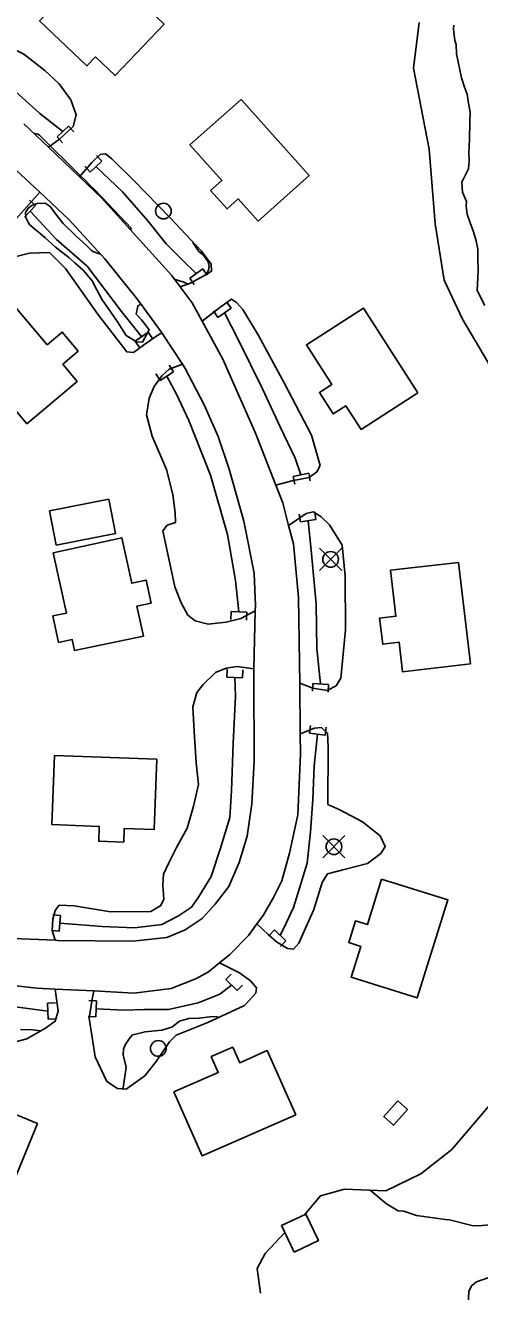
# Model space of a CAD drawing. Extents: x 642515 to 647219, y 6080136 to 6084356.
# Drawn here: x 643861.6 to 643919.5, y 6081612.4 to 6081773.9 of the extents above; entities that cross this region are included whole.
import ezdxf

# ---------------------------------------------------------------- set-up
doc = ezdxf.new("R2010")
doc.units = 0
for name, color, linetype in [('Level 1', 7, 'Continuous'), ('Level 19', 7, 'Continuous'), ('Level 2', 7, 'Continuous'), ('Level 21', 7, 'Continuous'), ('Level 26', 7, 'Continuous'), ('Level 31', 7, 'Continuous'), ('Level 36', 7, 'Continuous'), ('Level 4', 7, 'Continuous')]:
    doc.layers.add(name, color=color, linetype=linetype)

msp = doc.modelspace()

# ---------------------------------------------------------------- linework, layer by layer
at = {"layer": 'Level 1'}
for points in [[(643886.33, 6081647.42), (643885.74, 6081647.49), (643885.1, 6081647.45), (643883.74, 6081647.3), (643882.46, 6081647.23), (643881.27, 6081646.92), (643880.27, 6081646.15), (643879.01, 6081645.76), (643876.85, 6081645.57), (643875.66, 6081645.26), (643875.27, 6081645.16), (643874.82, 6081644.66), (643874.3, 6081643.91), (643874.09, 6081643.34), (643874.05, 6081642.62), (643874.46, 6081641.04), (643874.05, 6081638.39), (643874.01, 6081638.27)], [(643863.54, 6081645.68), (643862.51, 6081645.79), (643860.98, 6081645.86)], [(643918.08, 6081610.83), (643918.15, 6081612.43), (643918.51, 6081613.17), (643919.12, 6081613.68), (643920.85, 6081614.26), (643921.88, 6081614.55), (643923.14, 6081614.94), (643924.47, 6081615.57), (643926.26, 6081616.55), (643926.55, 6081617.2), (643926.35, 6081617.83), (643925.96, 6081619.09), (643924.51, 6081620.52), (643922.95, 6081621.16), (643919.44, 6081620.81), (643918.56, 6081620.84), (643915.7, 6081621.56), (643915.14, 6081621.61), (643913.93, 6081621.79), (643911.5, 6081622.13), (643909.86, 6081622.68), (643909.14, 6081622.72), (643907.64, 6081623.6), (643905.57, 6081625.35)]]:
    msp.add_lwpolyline(points, dxfattribs=at)
at = {"layer": 'Level 19'}
for points in [[(643921.08, 6081730.08), (643917.33, 6081736.42), (643915, 6081741.42), (643913.85, 6081748.6), (643913.08, 6081758.12), (643911.09, 6081768.43), (643911.81, 6081774.25)], [(643853.49, 6081768.73), (643854.27, 6081770.57), (643855.11, 6081771.51), (643856.34, 6081772.18), (643857.86, 6081771.98), (643861.38, 6081770.22), (643864.07, 6081768.13), (643865.88, 6081766.43), (643867.39, 6081764.4), (643868.07, 6081762.48), (643867.67, 6081760.99), (643865.93, 6081759.39), (643864.53, 6081758.35)], [(643868.49, 6081754.57), (643870.05, 6081756.41), (643871.13, 6081757.44), (643871.82, 6081757.52), (643872.63, 6081756.87), (643875.44, 6081754.13), (643880.04, 6081749.34), (643884.04, 6081745.08), (643885.27, 6081743.44), (643885.33, 6081742.54), (643884.74, 6081742.15), (643882.65, 6081741.02), (643881.32, 6081740.55)], [(643863.42, 6081752.62), (643860.37, 6081749.2), (643856.39, 6081744.23), (643855.03, 6081742.44), (643855.81, 6081741.59), (643856.95, 6081742.34), (643859.72, 6081744.24), (643862.13, 6081744.86), (643864.65, 6081744.92), (643866.72, 6081742.91), (643870.81, 6081737.12), (643874.51, 6081732.28), (643875.37, 6081732.2), (643876.66, 6081733.12), (643878.34, 6081734.31), (643878.98, 6081734.7)], [(643884.14, 6081736.16), (643886.4, 6081737.91), (643887.88, 6081738.96), (643888.52, 6081738.55), (643889.34, 6081737.66), (643891.33, 6081734.35), (643894.66, 6081728.23), (643898.1, 6081721.63), (643899.18, 6081717.75), (643898.78, 6081716.95), (643897.77, 6081716.25), (643895.59, 6081715.81), (643893.53, 6081715.27)], [(643881.64, 6081730.68), (643879.93, 6081730.06), (643879, 6081729.2), (643878.03, 6081727.84), (643877.38, 6081726.35), (643877.02, 6081724.21), (643877.75, 6081721.49), (643879.59, 6081717.24), (643880.38, 6081714.07), (643880.69, 6081711.73), (643880.76, 6081710.52), (643879.68, 6081710.18), (643879.11, 6081709.45), (643879.61, 6081707.25), (643880.67, 6081702.31), (643881.45, 6081700.24), (643882.31, 6081698.7), (643883.25, 6081697.94), (643884.9, 6081697.54), (643887.2, 6081697.79), (643889.08, 6081698.26), (643890.91, 6081699.25)], [(643895.17, 6081710.1), (643897.4, 6081711.64), (643898.28, 6081711.85), (643899.29, 6081711.25), (643900.37, 6081710.22), (643901.99, 6081707.62), (643902.39, 6081703.66), (643902.42, 6081696.8), (643901.85, 6081690.64), (643901.22, 6081689.67), (643900.07, 6081689.08), (643898.27, 6081689.39), (643896.58, 6081690.02)], [(643890.75, 6081691.84), (643888.62, 6081692.13), (643887.21, 6081691.93), (643885.86, 6081691.37), (643884.28, 6081689.86), (643883.45, 6081688.84), (643882.95, 6081686.99), (643883.14, 6081683.83), (643883.37, 6081679.87), (643883.66, 6081677.08), (643883.05, 6081674.33), (643882.24, 6081671.53), (643880.88, 6081669.06), (643879.9, 6081667.1), (643879.21, 6081665.64), (643879.13, 6081664.26), (643879.24, 6081662.48), (643878.88, 6081661.64), (643877.58, 6081660.88), (643872.46, 6081660.85), (643867.83, 6081661.61), (643865.91, 6081661.71), (643865.38, 6081661.04), (643865.08, 6081659.92), (643865.01, 6081658.46), (643865.37, 6081657.22)], [(643896.64, 6081683.54), (643898.47, 6081684.29), (643899.36, 6081684.34), (643900.13, 6081683.65), (643900.2, 6081681.83), (643900.18, 6081674.56), (643901.72, 6081673.87), (643904.58, 6081672.32), (643906.84, 6081670.54), (643907.49, 6081669.19), (643906.93, 6081668.31), (643905.22, 6081667), (643902.42, 6081666.28), (643900.13, 6081665.71), (643899.43, 6081664.58), (643898.37, 6081661.15), (643896.47, 6081656.87), (643895.78, 6081656.1), (643895.01, 6081656.18), (643893.61, 6081657.04), (643892.58, 6081657.96), (643891.13, 6081659.31)], [(643886.36, 6081654.35), (643888.91, 6081653.07), (643890.31, 6081652.05), (643891.06, 6081651.15), (643890.98, 6081650.46), (643889.52, 6081648.92), (643884.86, 6081646.72), (643880.81, 6081645.12), (643879.97, 6081644.27), (643878.29, 6081641.78), (643876.81, 6081639.96), (643874.43, 6081638.25), (643873.33, 6081638.31), (643871.98, 6081639.21), (643870.49, 6081642.38), (643869.71, 6081647.28), (643870.1, 6081649.7), (643870.32, 6081650.76)], [(643865.37, 6081651.01), (643865.78, 6081648.19), (643865.41, 6081646.91), (643864.16, 6081646.03), (643861.76, 6081644.65), (643859.04, 6081643.93), (643856.11, 6081644.02), (643851.19, 6081644.2), (643846.29, 6081644.5), (643841.46, 6081644.44), (643839.56, 6081645.07), (643838.61, 6081645.91), (643837.09, 6081648.26), (643836.58, 6081650.1), (643836.73, 6081651.57), (643837.07, 6081652.72), (643837.45, 6081653.77)], [(643897.21, 6081622.23), (643899.22, 6081624.65), (643902.3, 6081625.5), (643907.55, 6081625.26), (643912.05, 6081627.45), (643915.97, 6081630.54), (643921.14, 6081636.58)], [(643891.58, 6081612.21), (643891.15, 6081615.35), (643892.17, 6081617.27), (643894.7, 6081619.95)]]:
    msp.add_lwpolyline(points, dxfattribs=at)
at = {"layer": 'Level 2'}
for points in [[(643917.95, 6081749.82), (643917.82, 6081750.86), (643917.86, 6081751.42), (643917.35, 6081752.64), (643917.28, 6081753.92), (643918.11, 6081755.61), (643918.18, 6081756.62), (643918.16, 6081757.62), (643918.26, 6081759.35), (643918.3, 6081761.6), (643918.31, 6081762.81), (643918.13, 6081763.96), (643917.94, 6081765.12), (643917.61, 6081766.02), (643917.22, 6081767.2), (643916.6, 6081770.26), (643916.53, 6081771.46), (643916.38, 6081771.98), (643916.22, 6081773.41), (643916.23, 6081773.94)], [(643874.95, 6081747.85), (643875.12, 6081748), (643871.4, 6081751.93), (643870.33, 6081753.03), (643869.95, 6081753.37), (643869.18, 6081754.21), (643868.67, 6081754.66), (643863.38, 6081759.91), (643863.17, 6081760.02), (643862.64, 6081760.16)], [(643876.3, 6081738.4), (643875.93, 6081738.1), (643875.74, 6081737.05), (643876.39, 6081736.33), (643876.86, 6081735.75), (643877.39, 6081735.06), (643876.51, 6081733.49), (643875.78, 6081733.53), (643874.45, 6081734.34), (643873.34, 6081736.08), (643872.47, 6081737.32), (643871.37, 6081738.9), (643870.7, 6081740.19), (643870.11, 6081741.32), (643868.95, 6081742.66), (643867.89, 6081743.6), (643867.12, 6081744.28), (643865.44, 6081745.63), (643864.12, 6081746.8), (643863.44, 6081747.41), (643862.81, 6081747.89), (643862.13, 6081748.5), (643861.95, 6081748.81), (643861.64, 6081749.39), (643861.6, 6081750.03), (643861.93, 6081750.57), (643862.4, 6081750.92), (643863.11, 6081751.2), (643864.11, 6081751.21), (643864.74, 6081750.8), (643865.61, 6081749.65), (643866.39, 6081748.65), (643868.01, 6081747.05), (643869.37, 6081745.84), (643869.97, 6081745.24), (643870.18, 6081745.05), (643871.19, 6081744.7)], [(643920.18, 6081738.18), (643919.23, 6081740.1), (643919.3, 6081741.7), (643919.36, 6081742.71), (643919.29, 6081743.99), (643919.29, 6081745.36), (643919.11, 6081746.43), (643918.77, 6081747.58), (643918.34, 6081748.72), (643917.95, 6081749.82)], [(643882.97, 6081746.22), (643883.7, 6081745.06), (643884.33, 6081744.57), (643884.9, 6081743.76), (643885.02, 6081743.13), (643884.96, 6081742.72), (643884.82, 6081742.39), (643884.54, 6081742.04)], [(643882.34, 6081740.91), (643881.79, 6081741.15), (643880.57, 6081741.55)]]:
    msp.add_lwpolyline(points, dxfattribs=at)
at = {"layer": 'Level 21'}
for points in [[(643884.94, 6081653.2), (643886.36, 6081654.35), (643887.69, 6081655.42), (643890.07, 6081657.82), (643891.13, 6081659.31), (643891.91, 6081660.4), (643893.24, 6081662.66), (643894.29, 6081664.79), (643895.3, 6081668.33), (643896.35, 6081673.22), (643896.67, 6081680.99), (643896.64, 6081683.54), (643896.58, 6081690.02), (643896.55, 6081692.6), (643896.43, 6081700.92), (643895.78, 6081707.79), (643895.17, 6081710.1), (643894.41, 6081712.99), (643893.53, 6081715.27), (643890.96, 6081721.91), (643886.78, 6081731.32), (643884.14, 6081736.16), (643882.86, 6081738.51), (643881.32, 6081740.55), (643880.21, 6081742.02), (643871.28, 6081751.91), (643868.49, 6081754.57), (643864.53, 6081758.35), (643861.4, 6081761.34)], [(643859.87, 6081755.96), (643863.42, 6081752.62), (643867.19, 6081749.08), (643871.71, 6081744.12), (643875.93, 6081738.9), (643878.58, 6081735.3), (643878.98, 6081734.7), (643881.64, 6081730.68), (643881.93, 6081730.24), (643884.41, 6081725.5), (643886.2, 6081721.45), (643887.58, 6081717.3), (643889.44, 6081710.65), (643890.76, 6081704.02), (643890.93, 6081699.89), (643890.91, 6081699.25), (643890.75, 6081691.84), (643890.73, 6081690.78), (643890.79, 6081680.06), (643890.47, 6081674.61), (643889.89, 6081670.52), (643888.88, 6081667.13), (643887.55, 6081664.1), (643885.82, 6081661.82), (643884.13, 6081660.02), (643881.99, 6081658.56), (643879.65, 6081657.59), (643875.29, 6081657.11), (643865.73, 6081657.2), (643865.37, 6081657.22), (643860.05, 6081657.46)], [(643799.89, 6081600.73), (643804.86, 6081613.58), (643809.53, 6081625.93), (643814.33, 6081641.89), (643816.46, 6081649.98), (643817.71, 6081652.85), (643818.94, 6081654.14), (643820.28, 6081654.78), (643822.39, 6081654.81), (643828.46, 6081654.53), (643831.06, 6081654.31), (643837.45, 6081653.77), (643844.59, 6081653.17), (643863.04, 6081651.13), (643865.37, 6081651.01), (643870.32, 6081650.76), (643875.43, 6081650.5), (643880.19, 6081651.08), (643883.4, 6081652.35), (643884.94, 6081653.2)]]:
    msp.add_lwpolyline(points, dxfattribs=at)
at = {"layer": 'Level 26'}
for p, q in [((643865.65, 6081759.66), (643867.11, 6081761.04)), ((643867.11, 6081761.04), (643867.79, 6081760.3)), ((643865.65, 6081759.66), (643866.33, 6081758.92)), ((643869.85, 6081755.19), (643869.17, 6081755.93)), ((643871.33, 6081756.57), (643869.85, 6081755.19)), ((643871.33, 6081756.57), (643870.65, 6081757.31)), ((643862.87, 6081750.93), (643861.49, 6081749.45)), ((643862.87, 6081750.93), (643862.13, 6081751.61)), ((643882.55, 6081741.67), (643884.21, 6081742.83)), ((643884.21, 6081742.83), (643884.79, 6081742.03)), ((643882.55, 6081741.67), (643883.13, 6081740.85)), ((643887.82, 6081737.82), (643887.24, 6081738.64)), ((643886.16, 6081736.66), (643885.6, 6081737.48)), ((643887.82, 6081737.82), (643886.16, 6081736.66)), ((643875.59, 6081733.64), (643877.25, 6081734.78)), ((643877.25, 6081734.78), (643877.81, 6081733.96)), ((643875.59, 6081733.64), (643876.15, 6081732.8)), ((643880.48, 6081729.71), (643879.94, 6081730.55)), ((643878.78, 6081728.61), (643878.24, 6081729.45)), ((643880.48, 6081729.71), (643878.78, 6081728.61)), ((643895.75, 6081716.38), (643897.73, 6081716.78)), ((643895.75, 6081716.38), (643895.95, 6081715.4)), ((643897.73, 6081716.78), (643897.93, 6081715.8)), ((643896.68, 6081710.57), (643896.52, 6081711.57)), ((643898.66, 6081710.89), (643896.68, 6081710.57)), ((643898.66, 6081710.89), (643898.52, 6081711.87)), ((643887.82, 6081699.13), (643887.78, 6081698.13)), ((643887.82, 6081699.13), (643889.84, 6081699.05)), ((643889.84, 6081699.05), (643889.8, 6081698.05)), ((643887.28, 6081690.78), (643887.32, 6081691.78)), ((643889.3, 6081690.7), (643889.34, 6081691.7)), ((643889.3, 6081690.7), (643887.28, 6081690.78)), ((643898.24, 6081689.96), (643898.2, 6081688.98)), ((643898.24, 6081689.96), (643900.26, 6081689.86)), ((643900.26, 6081689.86), (643900.2, 6081688.88)), ((643897.82, 6081683.64), (643897.94, 6081684.62)), ((643899.84, 6081683.4), (643897.82, 6081683.64)), ((643899.84, 6081683.4), (643899.94, 6081684.4)), ((643866.08, 6081660.4), (643865.08, 6081660.46)), ((643866.08, 6081660.4), (643865.92, 6081658.38)), ((643865.92, 6081658.38), (643864.92, 6081658.46)), ((643893.37, 6081658.55), (643892.67, 6081657.83)), ((643893.37, 6081658.55), (643894.83, 6081657.15)), ((643894.83, 6081657.15), (643894.13, 6081656.43)), ((643887.16, 6081652.22), (643887.84, 6081652.92)), ((643888.6, 6081650.8), (643887.16, 6081652.22)), ((643888.6, 6081650.8), (643889.3, 6081651.52)), ((643864.43, 6081649.19), (643865.43, 6081649.23)), ((643864.51, 6081647.17), (643864.43, 6081649.19)), ((643870.67, 6081649.5), (643869.67, 6081649.54)), ((643870.67, 6081649.5), (643870.59, 6081647.48)), ((643864.51, 6081647.17), (643865.51, 6081647.21)), ((643870.59, 6081647.48), (643869.59, 6081647.52))]:
    msp.add_line(p, q, dxfattribs=at)
at = {"layer": 'Level 31'}
for points in [[(643870.55, 6081769.89), (643869.44, 6081768.73), (643863.41, 6081774.48), (643864.61, 6081775.73), (643861.78, 6081778.43), (643867.93, 6081784.88), (643879.28, 6081774.06), (643873.03, 6081767.5), (643870.55, 6081769.89)], [(643889.1, 6081764.43), (643897.78, 6081754.77), (643891.29, 6081748.93), (643888.74, 6081751.76), (643887.32, 6081750.49), (643885.22, 6081752.82), (643886.67, 6081754.12), (643882.57, 6081758.68), (643889.1, 6081764.43)], [(643864.36, 6081733.16), (643866.29, 6081734.79), (643868.34, 6081732.35), (643866.36, 6081730.69), (643868.21, 6081728.49), (643861.78, 6081723.1), (643859.48, 6081725.84), (643857.75, 6081724.39), (643855.55, 6081727.01), (643857.31, 6081728.49), (643852.91, 6081733.73), (643859.33, 6081739.12), (643864.36, 6081733.16)], [(643911.64, 6081727.04), (643904.41, 6081722.37), (643902.46, 6081725.39), (643900.85, 6081724.35), (643899.1, 6081727.07), (643900.7, 6081728.1), (643897.43, 6081733.16), (643904.7, 6081737.85), (643911.64, 6081727.04)], [(643864.68, 6081712), (643872.23, 6081713.46), (643873.08, 6081709.09), (643865.53, 6081707.62), (643864.68, 6081712)], [(643865.13, 6081706.63), (643873.89, 6081708.55), (643875.16, 6081702.75), (643876.99, 6081703.15), (643877.63, 6081700.23), (643875.81, 6081699.84), (643876.65, 6081696.02), (643867.85, 6081694.19), (643867.56, 6081695.57), (643865.82, 6081695.21), (643865.11, 6081698.58), (643866.83, 6081698.94), (643865.13, 6081706.63)], [(643916.84, 6081705.39), (643918.35, 6081692.46), (643909.7, 6081691.45), (643909.26, 6081695.22), (643907.17, 6081694.98), (643906.78, 6081698.31), (643908.85, 6081698.55), (643908.17, 6081704.41), (643916.84, 6081705.39)], [(643878.35, 6081680.32), (643878.03, 6081671.35), (643874.2, 6081671.49), (643874.14, 6081669.75), (643870.95, 6081669.86), (643871.02, 6081671.75), (643864.97, 6081671.97), (643865.29, 6081680.78), (643878.35, 6081680.32)], [(643907.03, 6081665.02), (643915.49, 6081662.37), (643911.57, 6081649.87), (643903.14, 6081652.51), (643904.37, 6081656.45), (643902.84, 6081656.93), (643903.7, 6081659.7), (643905.23, 6081659.22), (643907.03, 6081665.02)], [(643896.07, 6081634.98), (643884.12, 6081629.73), (643880.54, 6081637.88), (643886.19, 6081640.37), (643885.3, 6081642.39), (643888.05, 6081643.6), (643888.93, 6081641.6), (643892.45, 6081643.15), (643896.07, 6081634.98)], [(643859.77, 6081625.65), (643847.62, 6081630.65), (643850.99, 6081638.83), (643856.55, 6081636.55), (643857.34, 6081638.48), (643860, 6081637.38), (643859.21, 6081635.46), (643863.13, 6081633.84), (643859.77, 6081625.65)], [(643909.09, 6081636.76), (643907.3, 6081634.75), (643908.55, 6081633.64), (643910.33, 6081635.64), (643909.09, 6081636.76)], [(643895.88, 6081617.47), (643894.28, 6081620.84), (643897.38, 6081622.31), (643898.98, 6081618.94), (643895.88, 6081617.47)]]:
    msp.add_lwpolyline(points, dxfattribs=at)
at = {"layer": 'Level 36'}
for p, q in [((643901.94, 6081704.39), (643899.12, 6081707.21)), ((643899.12, 6081704.39), (643901.94, 6081707.21)), ((643902.36, 6081667.75), (643899.54, 6081670.57)), ((643899.54, 6081667.75), (643902.36, 6081670.57))]:
    msp.add_line(p, q, dxfattribs=at)
for centre in [(643879.2, 6081750.21), (643900.53, 6081705.8), (643900.95, 6081669.16), (643878.55, 6081643.43)]:
    msp.add_circle(centre, 1, dxfattribs=at)
at = {"layer": 'Level 4'}
for points in [[(643855.62, 6081769.86), (643859.03, 6081766.66), (643863.43, 6081762.66), (643866.37, 6081760.34)], [(643870.59, 6081755.89), (643873.96, 6081752.65), (643877.23, 6081748.96), (643879.56, 6081746.03), (643881.6, 6081743.98), (643883.37, 6081742.25)], [(643876.41, 6081734.2), (643873.86, 6081737.4), (643869.45, 6081743.18), (643865.54, 6081746.59), (643862.19, 6081750.19)], [(643887, 6081737.24), (643888.76, 6081733.76), (643891.85, 6081727.54), (643894.09, 6081722.7), (643896, 6081718.69), (643896.73, 6081716.58)], [(643888.82, 6081699.09), (643888.38, 6081703.09), (643887.39, 6081708.97), (643885.19, 6081716.54), (643882.46, 6081723.5), (643880.92, 6081726.8), (643879.64, 6081729.17)], [(643897.68, 6081710.73), (643898.03, 6081706.97), (643898.68, 6081700.1), (643898.77, 6081694.41), (643899.24, 6081689.92)], [(643866, 6081659.4), (643871.39, 6081658.97), (643875.51, 6081658.82), (643878.98, 6081659.25), (643881.11, 6081660.34), (643882.79, 6081661.45), (643883.69, 6081662.72), (643885.29, 6081665.36), (643886.5, 6081668.96), (643887.69, 6081672.88), (643887.89, 6081676.3), (643888.11, 6081682.33), (643888.4, 6081688.35), (643888.3, 6081690.74)], [(643898.84, 6081683.52), (643898.43, 6081679.44), (643898.24, 6081675.16), (643897.95, 6081671.05), (643897.54, 6081667.04), (643896.54, 6081663.86), (643895.8, 6081661.39), (643894.82, 6081659.34), (643894.09, 6081657.85)], [(643864.47, 6081648.17), (643860.62, 6081648.69), (643855.01, 6081649.32), (643849.71, 6081650.21), (643844.78, 6081650.47), (643840.49, 6081650.68), (643837.12, 6081650.86)], [(643887.88, 6081651.5), (643886.41, 6081650.37), (643883.63, 6081649.24), (643879.85, 6081648.39), (643876.68, 6081648.38), (643874.17, 6081648.32), (643870.63, 6081648.5)]]:
    msp.add_lwpolyline(points, dxfattribs=at)

doc.saveas('drawing.dxf')
